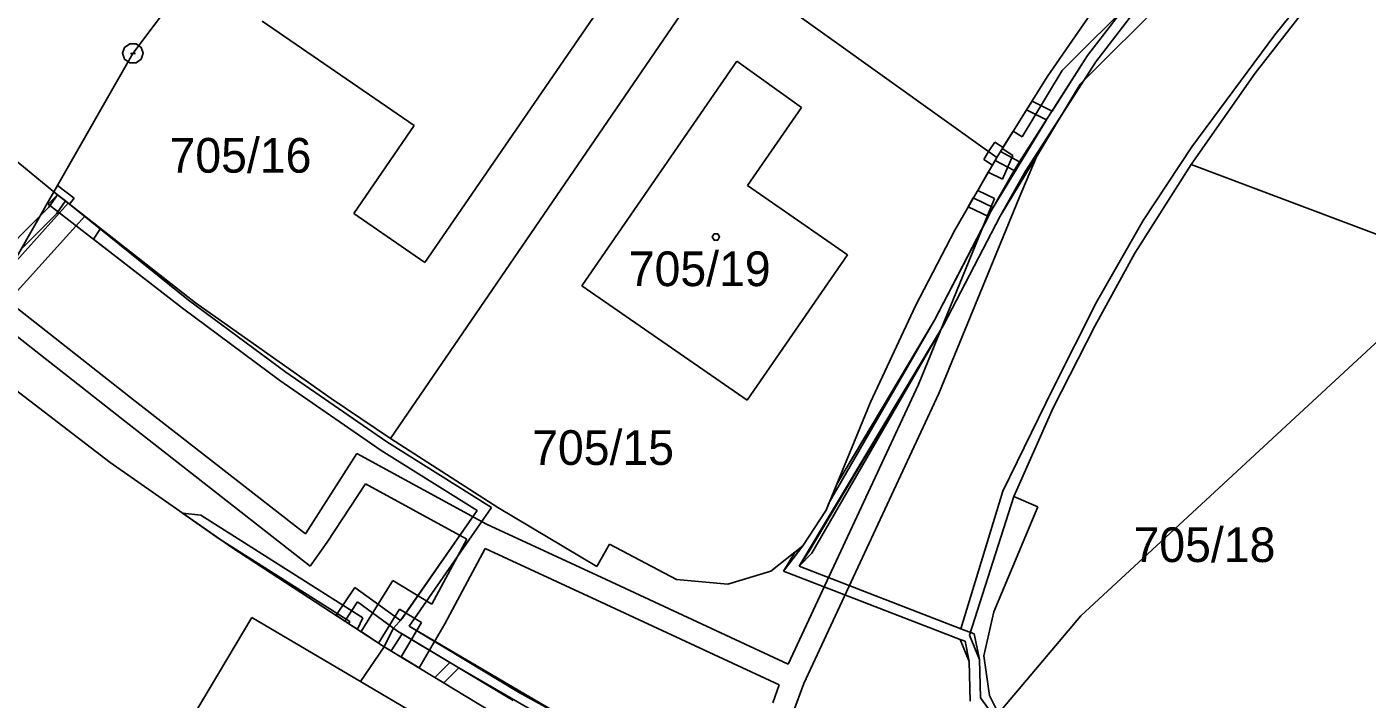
# Model space of a CAD drawing. Extents: x -759060 to -757386, y -1172273 to -1170948.
# Drawn here: x -757756.9 to -757691.2, y -1171096.9 to -1171063.9 of the extents above; entities that cross this region are included whole.
import ezdxf

# ---------------------------------------------------------------- set-up
doc = ezdxf.new("R2010")
doc.units = 0
for name, color, linetype in [('Vrstva 1', 7, 'Continuous'), ('Vrstva 11', 7, 'Continuous'), ('Vrstva 12', 7, 'Continuous'), ('Vrstva 13', 7, 'Continuous'), ('Vrstva 2', 7, 'Continuous'), ('Vrstva 5', 7, 'Continuous'), ('Vrstva 8', 7, 'Continuous')]:
    doc.layers.add(name, color=color, linetype=linetype)

msp = doc.modelspace()

# ---------------------------------------------------------------- linework, layer by layer
at = {"layer": 'Vrstva 1'}
for p, q in [((-757751.73, -1171065.21), (-757746.41, -1171058.12)), ((-757739.11, -1171084.07), (-757723.01, -1171060.56)), ((-757723.01, -1171060.56), (-757709.39, -1171070.31)), ((-757727.79, -1171061.43), (-757737.43, -1171075.45)), ((-757704.08, -1171062.25), (-757706.92, -1171066.36)), ((-757766.48, -1171063.11), (-757755.61, -1171071.99)), ((-757696.72, -1171066.17), (-757694.23, -1171062.98)), ((-757737.94, -1171068.74), (-757745.4, -1171063.63)), ((-757755.61, -1171071.99), (-757751.73, -1171065.21)), ((-757729.73, -1171076.6), (-757722.14, -1171065.58)), ((-757722.14, -1171065.58), (-757718.97, -1171067.86)), ((-757706.92, -1171066.36), (-757709.39, -1171070.31)), ((-757699.86, -1171070.65), (-757696.72, -1171066.17)), ((-757718.97, -1171067.86), (-757721.61, -1171071.68)), ((-757740.9, -1171073.05), (-757737.94, -1171068.74)), ((-757709.39, -1171070.31), (-757711.45, -1171073.86)), ((-757702.62, -1171075), (-757699.86, -1171070.65)), ((-757676.85, -1171079.33), (-757699.86, -1171070.65)), ((-757721.61, -1171071.68), (-757716.7, -1171075.08)), ((-757760.04, -1171079.74), (-757755.61, -1171071.99)), ((-757748.67, -1171077.43), (-757755.61, -1171071.99)), ((-757737.43, -1171075.45), (-757740.9, -1171073.05)), ((-757711.45, -1171073.86), (-757713.37, -1171077.58)), ((-757716.7, -1171075.08), (-757721.62, -1171082.2)), ((-757704.59, -1171078.57), (-757702.62, -1171075)), ((-757721.62, -1171082.2), (-757729.73, -1171076.6)), ((-757742.01, -1171082.11), (-757748.67, -1171077.43)), ((-757713.37, -1171077.58), (-757715.58, -1171082.29)), ((-757706.62, -1171082.58), (-757704.59, -1171078.57)), ((-757752.84, -1171085.25), (-757760.04, -1171079.74)), ((-757739.11, -1171084.07), (-757742.01, -1171082.11)), ((-757715.58, -1171082.29), (-757717.75, -1171087.58)), ((-757708.55, -1171086.92), (-757706.62, -1171082.58)), ((-757733.84, -1171087.45), (-757739.11, -1171084.07)), ((-757746.89, -1171089.42), (-757752.84, -1171085.25)), ((-757707.38, -1171087.42), (-757708.55, -1171086.92)), ((-757729, -1171090.34), (-757733.84, -1171087.45)), ((-757717.75, -1171087.58), (-757718.89, -1171089.34)), ((-757709.54, -1171092.57), (-757707.38, -1171087.42)), ((-757739.41, -1171094.28), (-757746.89, -1171089.42)), ((-757728.37, -1171089.26), (-757729, -1171090.34)), ((-757725.09, -1171090.98), (-757728.37, -1171089.26)), ((-757718.89, -1171089.34), (-757720.46, -1171090.58)), ((-757722.57, -1171091.21), (-757725.09, -1171090.98)), ((-757720.46, -1171090.58), (-757722.57, -1171091.21)), ((-757745.91, -1171092.85), (-757755.46, -1171108.86)), ((-757740.58, -1171095.98), (-757745.91, -1171092.85)), ((-757710.03, -1171094.72), (-757709.54, -1171092.57)), ((-757740.58, -1171095.98), (-757739.41, -1171094.28)), ((-757739.41, -1171094.28), (-757734.24, -1171097.42)), ((-757709.75, -1171096.67), (-757710.03, -1171094.72)), ((-757720.88, -1171107.59), (-757740.58, -1171095.98)), ((-757708.83, -1171098.5), (-757709.75, -1171096.67))]:
    msp.add_line(p, q, dxfattribs=at)
at = {"layer": 'Vrstva 11'}
for p, q in [((-757705.27, -1171092.77), (-757676.25, -1171065.9)), ((-757718.09, -1171107.91), (-757705.27, -1171092.77))]:
    msp.add_line(p, q, dxfattribs=at)
at = {"layer": 'Vrstva 12'}
for p, q in [((-757727.79, -1171061.43), (-757737.43, -1171075.45)), ((-757737.94, -1171068.74), (-757745.4, -1171063.63)), ((-757729.73, -1171076.6), (-757722.14, -1171065.58)), ((-757722.14, -1171065.58), (-757718.97, -1171067.86)), ((-757718.97, -1171067.86), (-757721.61, -1171071.68)), ((-757740.9, -1171073.05), (-757737.94, -1171068.74)), ((-757721.61, -1171071.68), (-757716.7, -1171075.08)), ((-757737.43, -1171075.45), (-757740.9, -1171073.05)), ((-757716.7, -1171075.08), (-757721.62, -1171082.2)), ((-757721.62, -1171082.2), (-757729.73, -1171076.6)), ((-757745.91, -1171092.85), (-757755.46, -1171108.86)), ((-757740.58, -1171095.98), (-757745.91, -1171092.85)), ((-757720.88, -1171107.59), (-757740.58, -1171095.98))]:
    msp.add_line(p, q, dxfattribs=at)
at = {"layer": 'Vrstva 13'}
for p, q in [((-757706.18, -1171066.04), (-757698.27, -1171058.13)), ((-757697.45, -1171058.86), (-757705.3, -1171066.72)), ((-757704.94, -1171065.31), (-757701.2, -1171060.46)), ((-757704.94, -1171065.31), (-757701.2, -1171060.46)), ((-757704.94, -1171065.31), (-757701.2, -1171060.46)), ((-757700.8, -1171060.76), (-757704.54, -1171065.61)), ((-757700.8, -1171060.76), (-757704.54, -1171065.61)), ((-757700.8, -1171060.76), (-757704.54, -1171065.61)), ((-757695.77, -1171064.3), (-757692.42, -1171060.15)), ((-757695.77, -1171064.3), (-757692.42, -1171060.15)), ((-757694.23, -1171062.98), (-757696.72, -1171066.17)), ((-757694.23, -1171062.98), (-757696.72, -1171066.17)), ((-757699.83, -1171069.79), (-757695.77, -1171064.3)), ((-757699.83, -1171069.79), (-757695.77, -1171064.3)), ((-757708.28, -1171070.52), (-757704.94, -1171065.31)), ((-757708.28, -1171070.52), (-757704.94, -1171065.31)), ((-757706.68, -1171068.04), (-757704.94, -1171065.31)), ((-757704.54, -1171065.61), (-757707.99, -1171070.98)), ((-757704.54, -1171065.61), (-757707.99, -1171070.98)), ((-757704.54, -1171065.61), (-757706.38, -1171068.49)), ((-757708.14, -1171069.29), (-757706.18, -1171066.04)), ((-757696.72, -1171066.17), (-757699.86, -1171070.65)), ((-757696.72, -1171066.17), (-757699.86, -1171070.65)), ((-757705.3, -1171066.72), (-757707.45, -1171070.27)), ((-757707.93, -1171067.97), (-757707.66, -1171067.55)), ((-757706.95, -1171068.46), (-757707.93, -1171067.97)), ((-757707.66, -1171067.55), (-757706.68, -1171068.04)), ((-757709.56, -1171072.75), (-757706.95, -1171068.46)), ((-757706.38, -1171068.49), (-757709.23, -1171073.18)), ((-757709.12, -1171069.87), (-757708.58, -1171069.01)), ((-757708.58, -1171069.01), (-757708.14, -1171069.29)), ((-757709.79, -1171070.02), (-757709.49, -1171069.55)), ((-757709.49, -1171069.55), (-757709.08, -1171069.81)), ((-757709.08, -1171069.81), (-757709.21, -1171070.02)), ((-757708.61, -1171070.2), (-757709.12, -1171069.87)), ((-757702.22, -1171073.39), (-757699.83, -1171069.79)), ((-757702.22, -1171073.39), (-757699.83, -1171069.79)), ((-757710.03, -1171070.4), (-757709.79, -1171070.02)), ((-757709.6, -1171070.68), (-757710.03, -1171070.4)), ((-757709.79, -1171070.02), (-757709.39, -1171070.31)), ((-757709.39, -1171070.31), (-757709.79, -1171070.02)), ((-757709.47, -1171070.45), (-757709.6, -1171070.68)), ((-757709.47, -1171070.45), (-757709.39, -1171070.31)), ((-757709.39, -1171070.31), (-757709.47, -1171070.45)), ((-757708.54, -1171070.95), (-757709.47, -1171070.45)), ((-757709.39, -1171070.31), (-757709.21, -1171070.02)), ((-757709.21, -1171070.02), (-757709.39, -1171070.31)), ((-757709.21, -1171070.02), (-757708.28, -1171070.52)), ((-757709.11, -1171071.37), (-757708.61, -1171070.2)), ((-757708.54, -1171070.95), (-757708.28, -1171070.52)), ((-757707.45, -1171070.27), (-757708.3, -1171072.29)), ((-757710.32, -1171071.92), (-757709.81, -1171071.03)), ((-757709.81, -1171071.03), (-757709.11, -1171071.37)), ((-757709.69, -1171072.96), (-757708.54, -1171070.95)), ((-757709.69, -1171072.96), (-757708.54, -1171070.95)), ((-757707.99, -1171070.98), (-757709.23, -1171073.18)), ((-757707.99, -1171070.98), (-757709.23, -1171073.18)), ((-757699.86, -1171070.65), (-757702.62, -1171075)), ((-757699.86, -1171070.65), (-757702.62, -1171075)), ((-757755.61, -1171071.99), (-757755.43, -1171071.67)), ((-757755.43, -1171071.67), (-757754.61, -1171072.3)), ((-757709.5, -1171072.31), (-757710.32, -1171071.92)), ((-757757.72, -1171075.68), (-757754.9, -1171072.55)), ((-757755.89, -1171072.59), (-757755.43, -1171072.13)), ((-757749.31, -1171077.69), (-757755.89, -1171072.59)), ((-757755.86, -1171072.74), (-757755.43, -1171072.13)), ((-757755.43, -1171072.13), (-757755.61, -1171071.99)), ((-757755.04, -1171072.43), (-757755.48, -1171073.06)), ((-757755.43, -1171072.13), (-757754.84, -1171072.59)), ((-757754.84, -1171072.59), (-757755.43, -1171072.13)), ((-757755.43, -1171072.13), (-757755.04, -1171072.43)), ((-757754.9, -1171072.55), (-757754.09, -1171073.18)), ((-757754.61, -1171072.3), (-757754.84, -1171072.59)), ((-757754.84, -1171072.59), (-757749.01, -1171077.29)), ((-757713.23, -1171081.43), (-757709.5, -1171072.31)), ((-757708.3, -1171072.29), (-757712.23, -1171081.87)), ((-757710.79, -1171072.72), (-757710.54, -1171072.29)), ((-757710.54, -1171072.29), (-757709.56, -1171072.75)), ((-757761.57, -1171078.48), (-757756.28, -1171073.16)), ((-757754.09, -1171073.18), (-757757.84, -1171077.34)), ((-757755.48, -1171073.06), (-757757.23, -1171074.82)), ((-757756.28, -1171073.16), (-757755.86, -1171072.74)), ((-757712.44, -1171078.28), (-757709.69, -1171072.96)), ((-757712.44, -1171078.28), (-757709.69, -1171072.96)), ((-757712.44, -1171078.28), (-757709.8, -1171073.19)), ((-757709.23, -1171073.18), (-757712, -1171078.52)), ((-757709.23, -1171073.18), (-757712, -1171078.52)), ((-757709.23, -1171073.18), (-757712, -1171078.52)), ((-757709.8, -1171073.19), (-757710.79, -1171072.72)), ((-757753.66, -1171074.31), (-757753.33, -1171073.78)), ((-757753.33, -1171073.78), (-757752.93, -1171074.09)), ((-757704.51, -1171077.4), (-757702.22, -1171073.39)), ((-757704.51, -1171077.4), (-757702.22, -1171073.39)), ((-757749.31, -1171077.69), (-757753.66, -1171074.31)), ((-757752.93, -1171074.09), (-757749.01, -1171077.29)), ((-757702.62, -1171075), (-757704.59, -1171078.57)), ((-757702.62, -1171075), (-757704.59, -1171078.57)), ((-757757.84, -1171077.34), (-757751.62, -1171082.24)), ((-757744.53, -1171081.23), (-757749.31, -1171077.69)), ((-757744.53, -1171081.23), (-757749.31, -1171077.69)), ((-757749.01, -1171077.29), (-757744.23, -1171080.83)), ((-757749.01, -1171077.29), (-757744.23, -1171080.83)), ((-757706.64, -1171081.65), (-757704.51, -1171077.4)), ((-757706.64, -1171081.65), (-757704.51, -1171077.4)), ((-757752.3, -1171083.1), (-757758.96, -1171077.86)), ((-757717.6, -1171087.21), (-757712.44, -1171078.28)), ((-757717.23, -1171086.31), (-757712.44, -1171078.28)), ((-757717.23, -1171086.31), (-757712.44, -1171078.28)), ((-757712, -1171078.52), (-757719.08, -1171090.33)), ((-757712, -1171078.52), (-757718.59, -1171089.59)), ((-757712, -1171078.52), (-757718.46, -1171089.69)), ((-757704.59, -1171078.57), (-757706.62, -1171082.58)), ((-757704.59, -1171078.57), (-757706.62, -1171082.58)), ((-757744.23, -1171080.83), (-757739.28, -1171084.24)), ((-757744.23, -1171080.83), (-757739.28, -1171084.24)), ((-757739.56, -1171084.66), (-757744.53, -1171081.23)), ((-757739.56, -1171084.66), (-757744.53, -1171081.23)), ((-757719.61, -1171095.13), (-757713.23, -1171081.43)), ((-757709.09, -1171086.66), (-757706.64, -1171081.65)), ((-757709.09, -1171086.66), (-757706.64, -1171081.65)), ((-757751.62, -1171082.24), (-757743.28, -1171088.75)), ((-757712.23, -1171081.87), (-757718.84, -1171096.08)), ((-757743.04, -1171090.33), (-757752.3, -1171083.1)), ((-757706.62, -1171082.58), (-757708.55, -1171086.92)), ((-757706.62, -1171082.58), (-757708.55, -1171086.92)), ((-757739.28, -1171084.24), (-757734.16, -1171087.46)), ((-757739.28, -1171084.24), (-757734.16, -1171087.46)), ((-757743.28, -1171088.75), (-757740.76, -1171084.81)), ((-757740.76, -1171084.81), (-757734.41, -1171088.28)), ((-757734.86, -1171087.6), (-757739.56, -1171084.66)), ((-757734.86, -1171087.6), (-757739.56, -1171084.66)), ((-757740.34, -1171086.3), (-757742.21, -1171089.15)), ((-757735.37, -1171089.01), (-757740.34, -1171086.3)), ((-757717.75, -1171087.58), (-757717.23, -1171086.31)), ((-757717.75, -1171087.58), (-757717.23, -1171086.31)), ((-757711.15, -1171093.4), (-757709.09, -1171086.66)), ((-757711.15, -1171093.4), (-757709.09, -1171086.66)), ((-757708.55, -1171086.92), (-757710.73, -1171093.72)), ((-757708.55, -1171086.92), (-757710.73, -1171093.72)), ((-757738.61, -1171093), (-757734.86, -1171087.6)), ((-757738.54, -1171092.89), (-757734.86, -1171087.6)), ((-757734.16, -1171087.46), (-757738.19, -1171093.27)), ((-757734.16, -1171087.46), (-757738.19, -1171093.27)), ((-757718.89, -1171089.34), (-757717.75, -1171087.58)), ((-757718.89, -1171089.34), (-757717.75, -1171087.58)), ((-757718.89, -1171089.34), (-757717.75, -1171087.58)), ((-757717.75, -1171087.58), (-757717.6, -1171087.21)), ((-757749.3, -1171087.73), (-757748.41, -1171087.83)), ((-757747.5, -1171088.99), (-757749.3, -1171087.73)), ((-757748.41, -1171087.83), (-757740.46, -1171092.86)), ((-757734.41, -1171088.28), (-757728.53, -1171090.99)), ((-757741.1, -1171093.04), (-757747.5, -1171088.99)), ((-757737.08, -1171092.2), (-757735.37, -1171089.01)), ((-757742.21, -1171089.15), (-757743.04, -1171090.33)), ((-757734.46, -1171089.47), (-757736.44, -1171093.16)), ((-757728.99, -1171091.99), (-757734.46, -1171089.47)), ((-757719.84, -1171090.57), (-757718.89, -1171089.34)), ((-757719.84, -1171090.57), (-757718.89, -1171089.34)), ((-757719.84, -1171090.57), (-757719.29, -1171089.66)), ((-757719.29, -1171089.66), (-757718.89, -1171089.34)), ((-757718.59, -1171089.59), (-757719.08, -1171090.33)), ((-757718.46, -1171089.69), (-757719.08, -1171090.33)), ((-757719.08, -1171090.33), (-757711.15, -1171093.4)), ((-757719.08, -1171090.33), (-757711.15, -1171093.4)), ((-757719.08, -1171090.33), (-757711.15, -1171093.4)), ((-757728.53, -1171090.99), (-757719.61, -1171095.13)), ((-757711.18, -1171093.92), (-757719.84, -1171090.57)), ((-757711.18, -1171093.92), (-757719.84, -1171090.57)), ((-757711.18, -1171093.92), (-757719.84, -1171090.57)), ((-757741.77, -1171092.74), (-757740.85, -1171091.38)), ((-757740.85, -1171091.38), (-757738.61, -1171093)), ((-757740.54, -1171093.54), (-757739, -1171091.04)), ((-757739, -1171091.04), (-757737.08, -1171092.2)), ((-757740.73, -1171092.08), (-757741.35, -1171093.02)), ((-757738.76, -1171093.51), (-757740.73, -1171092.08)), ((-757720.05, -1171096.14), (-757728.99, -1171091.99)), ((-757741.35, -1171093.02), (-757741.77, -1171092.74)), ((-757740.46, -1171092.86), (-757740.73, -1171093.42)), ((-757738.66, -1171092.44), (-757739.69, -1171094.1)), ((-757738.97, -1171093.38), (-757738.54, -1171092.89)), ((-757737.58, -1171093.09), (-757738.66, -1171092.44)), ((-757741.15, -1171093.15), (-757741.1, -1171093.04)), ((-757740.73, -1171093.42), (-757741.15, -1171093.15)), ((-757739.69, -1171094.1), (-757740.54, -1171093.54)), ((-757739.41, -1171094.28), (-757738.97, -1171093.38)), ((-757736.2, -1171095.05), (-757738.76, -1171093.51)), ((-757738.59, -1171094.78), (-757737.58, -1171093.09)), ((-757738.19, -1171093.27), (-757732.84, -1171096.5)), ((-757738.19, -1171093.27), (-757730.51, -1171097.78)), ((-757736.44, -1171093.16), (-757737.71, -1171095.31)), ((-757711.15, -1171093.4), (-757710.5, -1171093.64)), ((-757738.54, -1171093.64), (-757739.08, -1171094.48)), ((-757733.1, -1171096.92), (-757738.54, -1171093.64)), ((-757710.74, -1171095), (-757711.18, -1171093.92)), ((-757710.94, -1171094), (-757711.18, -1171093.92)), ((-757710.74, -1171095), (-757711.18, -1171093.92)), ((-757710.74, -1171095), (-757710.94, -1171094)), ((-757710.73, -1171093.72), (-757710.24, -1171094.9)), ((-757710.73, -1171093.72), (-757710.24, -1171094.9)), ((-757710.5, -1171093.64), (-757710.24, -1171094.9)), ((-757739.08, -1171094.48), (-757739.41, -1171094.28)), ((-757737.71, -1171095.31), (-757738.59, -1171094.78)), ((-757710.24, -1171094.9), (-757710.19, -1171096.78)), ((-757710.24, -1171094.9), (-757710.19, -1171096.78)), ((-757710.24, -1171094.9), (-757710.19, -1171096.78)), ((-757736.94, -1171095.78), (-757736.2, -1171095.05)), ((-757735.76, -1171095.31), (-757736.5, -1171096.05)), ((-757730.63, -1171098.28), (-757735.76, -1171095.31)), ((-757710.69, -1171096.94), (-757710.74, -1171095)), ((-757710.69, -1171096.94), (-757710.74, -1171095)), ((-757710.69, -1171096.94), (-757710.74, -1171095)), ((-757736.5, -1171096.05), (-757736.94, -1171095.78)), ((-757720.37, -1171097.03), (-757720.05, -1171096.14)), ((-757718.84, -1171096.08), (-757719.35, -1171097.45)), ((-757732.84, -1171096.5), (-757730.51, -1171097.78)), ((-757710.19, -1171096.78), (-757708.57, -1171099)), ((-757710.19, -1171096.78), (-757708.57, -1171099)), ((-757710.19, -1171096.78), (-757708.57, -1171099))]:
    msp.add_line(p, q, dxfattribs=at)
at = {"layer": 'Vrstva 5'}
msp.add_lwpolyline([(-757723.07, -1171074.05), (-757722.98, -1171074.2), (-757723.07, -1171074.35), (-757723.25, -1171074.35), (-757723.34, -1171074.2), (-757723.25, -1171074.05)], close=True, dxfattribs=at)
at = {"layer": 'Vrstva 8'}
msp.add_line((-757751.85, -1171065.21), (-757751.61, -1171065.21), dxfattribs=at)
msp.add_lwpolyline([(-757751.58, -1171064.73), (-757751.33, -1171064.91), (-757751.23, -1171065.2), (-757751.33, -1171065.49), (-757751.58, -1171065.67), (-757751.89, -1171065.67), (-757752.14, -1171065.49), (-757752.24, -1171065.2), (-757752.14, -1171064.91), (-757751.89, -1171064.73)], close=True, dxfattribs=at)

# ---------------------------------------------------------------- texts
at = {"layer": 'Vrstva 2'}
for s, p in [('705/16', (-757749.938, -1171071.05)), ('705/19', (-757727.428, -1171076.61)), ('705/15', (-757732.165, -1171085.37)), ('705/18', (-757702.688, -1171090.13))]:
    msp.add_text(s, height=1.7, dxfattribs=at).set_placement(p)

doc.saveas('drawing.dxf')
